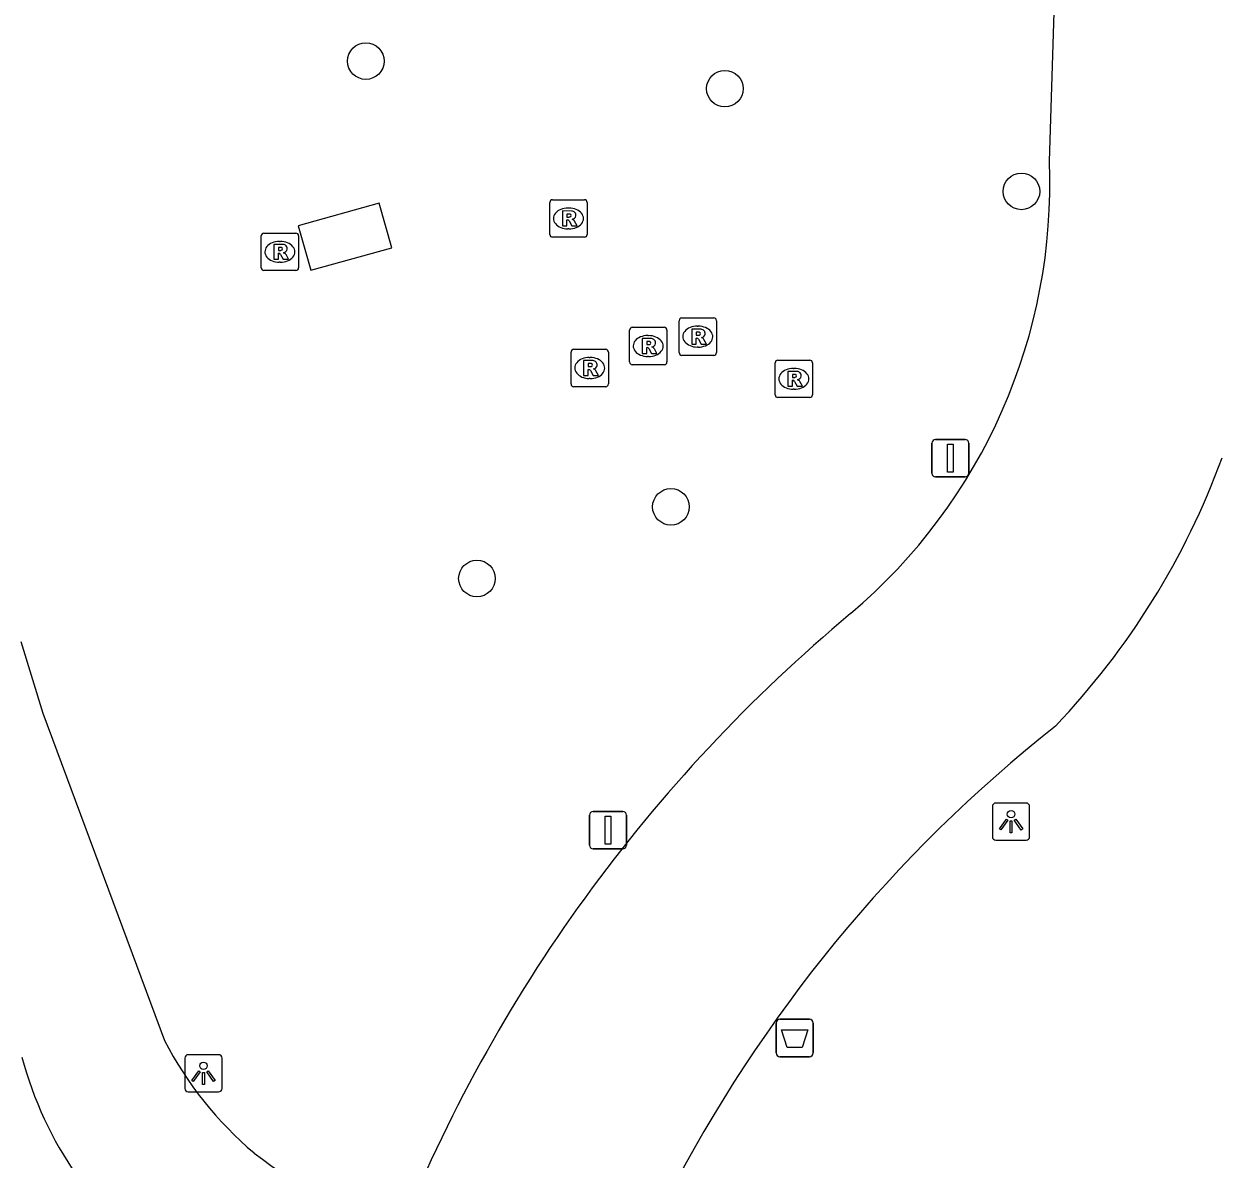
# Model space of a CAD drawing. Extents: x 161477 to 163040, y 383680 to 384868.
# Drawn here: x 161689.76 to 161721.66, y 384128.9 to 384159.27 of the extents above; entities that cross this region are included whole.
import ezdxf

# ---------------------------------------------------------------- set-up
doc = ezdxf.new("R2010")
doc.units = 0
for name, color, linetype in [('IMGEO_Afvalbak', 7, 'Continuous'), ('IMGEO_Boom', 7, 'Continuous'), ('IMGEO_Fietspad_gesloten', 7, 'Continuous'), ('IMGEO_Lichtpunt', 7, 'Continuous'), ('IMGEO_Rioolput', 7, 'Continuous'), ('IMGEO_Vlaggenmast', 7, 'Continuous'), ('IMGEO_Voetpad_gesloten', 7, 'Continuous')]:
    doc.layers.add(name, color=color, linetype=linetype)

msp = doc.modelspace()

# ---------------------------------------------------------------- linework, layer by layer
at = {"layer": 'IMGEO_Afvalbak'}
for p, q in [((161709.885, 384131.74), (161709.885, 384132.54)), ((161709.885, 384132.54), (161709.885, 384131.74)), ((161709.985, 384132.64), (161710.775, 384132.64)), ((161710.775, 384132.64), (161709.985, 384132.64)), ((161710.875, 384132.54), (161710.875, 384131.74)), ((161710.875, 384131.74), (161710.875, 384132.54)), ((161710.775, 384131.64), (161709.985, 384131.64)), ((161709.985, 384131.64), (161710.775, 384131.64))]:
    msp.add_line(p, q, dxfattribs=at)
msp.add_lwpolyline([(161710.028, 384132.354), (161710.732, 384132.354), (161710.583, 384131.884), (161710.177, 384131.884), (161710.028, 384132.354)], dxfattribs=at)
for centre, start, end in [((161709.985, 384132.54), 90, 180), ((161709.985, 384132.54), 90, 180), ((161710.775, 384132.54), 0, 90), ((161710.775, 384132.54), 360, 90), ((161709.985, 384131.74), 180, 270), ((161709.985, 384131.74), 180, 270), ((161710.775, 384131.74), 270, 0), ((161710.775, 384131.74), 270, 0)]:
    msp.add_arc(centre, 0.1, start, end, dxfattribs=at)
at = {"layer": 'IMGEO_Boom'}
for centre in [(161698.908, 384158.268), (161708.514, 384157.532), (161716.449, 384154.784), (161707.07, 384146.347), (161701.88, 384144.43)]:
    msp.add_circle(centre, 0.489, dxfattribs=at)
at = {"layer": 'IMGEO_Fietspad_gesloten'}
msp.add_lwpolyline([(161689.681, 384142.747), (161690.269, 384140.825), (161693.525, 384132.071)], dxfattribs=at)
for centre, radius, start, end in [((161702.257, 384136.569), 9.823, 207.252, 229.8209), ((161699.722, 384134.347), 10.382, 195.1817, 233.9022), ((161707.588, 384144.259), 19.158, 232.4811, 245.8643)]:
    msp.add_arc(centre, radius, start, end, dxfattribs=at)
at = {"layer": 'IMGEO_Lichtpunt'}
for p, q in [((161716.574, 384138.425), (161715.766, 384138.425)), ((161716.574, 384138.425), (161715.766, 384138.425)), ((161715.672, 384138.33), (161715.672, 384137.523)), ((161715.672, 384138.33), (161715.672, 384137.523)), ((161716.668, 384137.523), (161716.668, 384138.33)), ((161716.668, 384137.523), (161716.668, 384138.33)), ((161715.766, 384137.429), (161716.574, 384137.429)), ((161715.766, 384137.429), (161716.574, 384137.429)), ((161694.064, 384131.599), (161694.064, 384130.792)), ((161694.064, 384131.599), (161694.064, 384130.792)), ((161694.966, 384131.694), (161694.158, 384131.694)), ((161694.966, 384131.694), (161694.158, 384131.694)), ((161695.06, 384130.792), (161695.06, 384131.599)), ((161695.06, 384130.792), (161695.06, 384131.599)), ((161694.158, 384130.698), (161694.966, 384130.698)), ((161694.158, 384130.698), (161694.966, 384130.698))]:
    msp.add_line(p, q, dxfattribs=at)
for points in [[(161716.046, 384137.994), (161716.085, 384137.966), (161715.897, 384137.704), (161715.859, 384137.731), (161716.046, 384137.994)], [(161716.148, 384137.946), (161716.195, 384137.946), (161716.195, 384137.624), (161716.148, 384137.624), (161716.148, 384137.946)], [(161716.258, 384137.966), (161716.296, 384137.993), (161716.483, 384137.731), (161716.444, 384137.703), (161716.258, 384137.966)], [(161694.438, 384131.263), (161694.477, 384131.235), (161694.289, 384130.973), (161694.251, 384131), (161694.438, 384131.263)], [(161694.54, 384131.215), (161694.587, 384131.215), (161694.587, 384130.893), (161694.54, 384130.893), (161694.54, 384131.215)], [(161694.65, 384131.235), (161694.688, 384131.262), (161694.875, 384131), (161694.836, 384130.972), (161694.65, 384131.235)]]:
    msp.add_lwpolyline(points, dxfattribs=at)
for centre in [(161716.171, 384138.128), (161694.563, 384131.397)]:
    msp.add_circle(centre, 0.0994, dxfattribs=at)
for centre, start, end in [((161715.766, 384138.33), 90, 180), ((161715.766, 384138.33), 90, 180), ((161716.574, 384138.33), 0, 90), ((161716.574, 384138.33), 0, 90), ((161715.766, 384137.523), 180, 270), ((161715.766, 384137.523), 180, 270), ((161716.574, 384137.523), 270, 0), ((161716.574, 384137.523), 270, 360), ((161694.158, 384131.599), 90, 180), ((161694.158, 384131.599), 90, 180), ((161694.966, 384131.599), 0, 90), ((161694.966, 384131.599), 0, 90), ((161694.158, 384130.792), 180, 270), ((161694.158, 384130.792), 180, 270), ((161694.966, 384130.792), 270, 0), ((161694.966, 384130.792), 270, 360)]:
    msp.add_arc(centre, 0.0946, start, end, dxfattribs=at)
at = {"layer": 'IMGEO_Rioolput'}
for p, q in [((161703.829, 384153.634), (161703.829, 384154.486)), ((161703.904, 384154.56), (161704.756, 384154.56)), ((161704.83, 384154.486), (161704.83, 384153.634)), ((161704.317, 384154.34), (161704.342, 384154.34)), ((161704.34, 384153.78), (161704.315, 384153.78)), ((161696.107, 384152.741), (161696.107, 384153.593)), ((161696.182, 384153.667), (161697.034, 384153.667)), ((161696.595, 384153.447), (161696.62, 384153.447)), ((161697.108, 384153.593), (161697.108, 384152.741)), ((161704.756, 384153.56), (161703.904, 384153.56)), ((161696.618, 384152.887), (161696.593, 384152.887)), ((161697.034, 384152.667), (161696.182, 384152.667)), ((161707.289, 384150.473), (161707.289, 384151.325)), ((161707.364, 384151.399), (161708.216, 384151.399)), ((161707.777, 384151.179), (161707.802, 384151.179)), ((161708.29, 384151.325), (161708.29, 384150.473)), ((161705.962, 384150.222), (161705.962, 384151.074)), ((161706.037, 384151.148), (161706.889, 384151.148)), ((161706.45, 384150.928), (161706.475, 384150.928)), ((161706.963, 384151.074), (161706.963, 384150.222)), ((161704.474, 384150.56), (161705.326, 384150.56)), ((161707.8, 384150.619), (161707.775, 384150.619)), ((161704.399, 384149.634), (161704.399, 384150.486)), ((161704.887, 384150.34), (161704.912, 384150.34)), ((161705.4, 384150.486), (161705.4, 384149.634)), ((161706.473, 384150.368), (161706.448, 384150.368)), ((161708.216, 384150.399), (161707.364, 384150.399)), ((161709.934, 384150.27), (161710.786, 384150.27)), ((161706.889, 384150.148), (161706.037, 384150.148)), ((161709.859, 384149.344), (161709.859, 384150.196)), ((161710.347, 384150.05), (161710.372, 384150.05)), ((161710.86, 384150.196), (161710.86, 384149.344)), ((161704.91, 384149.78), (161704.885, 384149.78)), ((161705.326, 384149.56), (161704.474, 384149.56)), ((161710.786, 384149.27), (161709.934, 384149.27)), ((161710.37, 384149.49), (161710.345, 384149.49))]:
    msp.add_line(p, q, dxfattribs=at)
for points in [[(161703.829, 384153.634), (161703.829, 384154.486)], [(161703.904, 384154.56), (161704.756, 384154.56)], [(161704.83, 384154.486), (161704.83, 384153.634)], [(161704.418, 384154.258), (161704.166, 384154.26), (161704.166, 384153.86)], [(161704.344, 384154.179), (161704.29, 384154.179), (161704.29, 384154.098)], [(161704.29, 384154.098), (161704.342, 384154.098)], [(161704.166, 384153.86), (161704.29, 384153.86), (161704.29, 384154.022), (161704.301, 384154.022)], [(161704.348, 384153.993), (161704.419, 384153.86), (161704.559, 384153.86), (161704.494, 384153.986)], [(161696.107, 384152.741), (161696.107, 384153.593)], [(161696.182, 384153.667), (161697.034, 384153.667)], [(161697.108, 384153.593), (161697.108, 384152.741)], [(161704.756, 384153.56), (161703.904, 384153.56)], [(161696.696, 384153.365), (161696.444, 384153.367), (161696.444, 384152.967)], [(161696.444, 384152.967), (161696.568, 384152.967), (161696.568, 384153.129), (161696.579, 384153.129)], [(161696.622, 384153.286), (161696.568, 384153.286), (161696.568, 384153.205)], [(161696.568, 384153.205), (161696.62, 384153.205)], [(161696.626, 384153.1), (161696.697, 384152.967), (161696.837, 384152.967), (161696.772, 384153.093)], [(161697.034, 384152.667), (161696.182, 384152.667)], [(161707.289, 384150.473), (161707.289, 384151.325)], [(161707.364, 384151.399), (161708.216, 384151.399)], [(161708.29, 384151.325), (161708.29, 384150.473)], [(161705.962, 384150.222), (161705.962, 384151.074)], [(161706.037, 384151.148), (161706.889, 384151.148)], [(161706.963, 384151.074), (161706.963, 384150.222)], [(161707.878, 384151.097), (161707.626, 384151.099), (161707.626, 384150.699)], [(161707.626, 384150.699), (161707.75, 384150.699), (161707.75, 384150.861), (161707.761, 384150.861)], [(161707.804, 384151.018), (161707.75, 384151.018), (161707.75, 384150.937)], [(161707.75, 384150.937), (161707.802, 384150.937)], [(161704.474, 384150.56), (161705.326, 384150.56)], [(161706.551, 384150.846), (161706.299, 384150.848), (161706.299, 384150.448)], [(161706.299, 384150.448), (161706.423, 384150.448), (161706.423, 384150.61), (161706.434, 384150.61)], [(161706.477, 384150.767), (161706.423, 384150.767), (161706.423, 384150.686)], [(161706.423, 384150.686), (161706.475, 384150.686)], [(161706.481, 384150.581), (161706.552, 384150.448), (161706.692, 384150.448), (161706.627, 384150.574)], [(161707.808, 384150.832), (161707.879, 384150.699), (161708.019, 384150.699), (161707.954, 384150.825)], [(161704.399, 384149.634), (161704.399, 384150.486)], [(161704.988, 384150.258), (161704.736, 384150.26), (161704.736, 384149.86)], [(161705.4, 384150.486), (161705.4, 384149.634)], [(161708.216, 384150.399), (161707.364, 384150.399)], [(161709.934, 384150.27), (161710.786, 384150.27)], [(161704.736, 384149.86), (161704.86, 384149.86), (161704.86, 384150.022), (161704.871, 384150.022)], [(161704.914, 384150.179), (161704.86, 384150.179), (161704.86, 384150.098)], [(161704.86, 384150.098), (161704.912, 384150.098)], [(161704.918, 384149.993), (161704.989, 384149.86), (161705.129, 384149.86), (161705.064, 384149.986)], [(161706.889, 384150.148), (161706.037, 384150.148)], [(161709.859, 384149.344), (161709.859, 384150.196)], [(161710.448, 384149.968), (161710.196, 384149.97), (161710.196, 384149.57)], [(161710.86, 384150.196), (161710.86, 384149.344)], [(161710.196, 384149.57), (161710.32, 384149.57), (161710.32, 384149.732), (161710.331, 384149.732)], [(161710.374, 384149.889), (161710.32, 384149.889), (161710.32, 384149.808)], [(161710.32, 384149.808), (161710.372, 384149.808)], [(161710.378, 384149.703), (161710.449, 384149.57), (161710.589, 384149.57), (161710.524, 384149.696)], [(161705.326, 384149.56), (161704.474, 384149.56)], [(161710.786, 384149.27), (161709.934, 384149.27)]]:
    msp.add_lwpolyline(points, dxfattribs=at)
for centre, radius, start, end in [((161703.906, 384154.484), 0.0765, 91.552, 178.448), ((161703.906, 384154.484), 0.0765, 91.552, 178.448), ((161704.754, 384154.484), 0.0765, 1.552, 88.448), ((161704.754, 384154.484), 0.0765, 1.552, 88.448), ((161704.326, 384154.287), 0.19, 274.7715, 282.9687), ((161704.35, 384154.083), 0.0964, 77.0061, 93.1865), ((161704.364, 384154.14), 0.0378, 276.6634, 79.6772), ((161704.417, 384154.148), 0.109, 350.3612, 89.416), ((161704.415, 384154.148), 0.112, 277.5842, 350.9817), ((161704.3, 384153.969), 0.0533, 26.0293, 88.6989), ((161704.399, 384153.933), 0.108, 29.5134, 73.7905), ((161696.184, 384153.591), 0.0765, 91.552, 178.448), ((161696.184, 384153.591), 0.0765, 91.552, 178.448), ((161697.032, 384153.591), 0.0765, 1.552, 88.448), ((161697.032, 384153.591), 0.0765, 1.552, 88.448), ((161703.906, 384153.636), 0.0765, 181.552, 268.448), ((161703.906, 384153.636), 0.0765, 181.552, 268.448), ((161704.754, 384153.636), 0.0765, 271.552, 358.448), ((161704.754, 384153.636), 0.0765, 271.552, 358.448), ((161696.578, 384153.076), 0.0533, 26.0293, 88.6989), ((161696.604, 384153.394), 0.19, 274.7715, 282.9687), ((161696.628, 384153.19), 0.0964, 77.0061, 93.1865), ((161696.642, 384153.247), 0.0378, 276.6634, 79.6772), ((161696.695, 384153.255), 0.109, 350.3612, 89.416), ((161696.693, 384153.255), 0.112, 277.5842, 350.9817), ((161696.677, 384153.04), 0.108, 29.5134, 73.7905), ((161696.184, 384152.743), 0.0765, 181.552, 268.448), ((161696.184, 384152.743), 0.0765, 181.552, 268.448), ((161697.032, 384152.743), 0.0765, 271.552, 358.448), ((161697.032, 384152.743), 0.0765, 271.552, 358.448), ((161707.366, 384151.323), 0.0765, 91.552, 178.448), ((161707.366, 384151.323), 0.0765, 91.552, 178.448), ((161708.214, 384151.323), 0.0765, 1.552, 88.448), ((161708.214, 384151.323), 0.0765, 1.552, 88.448), ((161706.039, 384151.072), 0.0765, 91.552, 178.448), ((161706.039, 384151.072), 0.0765, 91.552, 178.448), ((161706.887, 384151.072), 0.0765, 1.552, 88.448), ((161706.887, 384151.072), 0.0765, 1.552, 88.448), ((161707.76, 384150.808), 0.0533, 26.0293, 88.6989), ((161707.786, 384151.126), 0.19, 274.7715, 282.9687), ((161707.81, 384150.922), 0.0964, 77.0061, 93.1865), ((161707.824, 384150.979), 0.0378, 276.6634, 79.6772), ((161707.877, 384150.987), 0.109, 350.3612, 89.416), ((161707.875, 384150.987), 0.112, 277.5842, 350.9817), ((161707.859, 384150.772), 0.108, 29.5134, 73.7905), ((161704.476, 384150.484), 0.0765, 91.552, 178.448), ((161704.476, 384150.484), 0.0765, 91.552, 178.448), ((161705.324, 384150.484), 0.0765, 1.552, 88.448), ((161705.324, 384150.484), 0.0765, 1.552, 88.448), ((161706.433, 384150.557), 0.0533, 26.0293, 88.6989), ((161706.459, 384150.875), 0.19, 274.7715, 282.9687), ((161706.483, 384150.671), 0.0964, 77.0061, 93.1865), ((161706.497, 384150.728), 0.0378, 276.6634, 79.6772), ((161706.55, 384150.736), 0.109, 350.3612, 89.416), ((161706.548, 384150.736), 0.112, 277.5842, 350.9817), ((161706.532, 384150.521), 0.108, 29.5134, 73.7905), ((161704.987, 384150.148), 0.109, 350.3612, 89.416), ((161706.039, 384150.224), 0.0765, 181.552, 268.448), ((161706.039, 384150.224), 0.0765, 181.552, 268.448), ((161706.887, 384150.224), 0.0765, 271.552, 358.448), ((161706.887, 384150.224), 0.0765, 271.552, 358.448), ((161707.366, 384150.475), 0.0765, 181.552, 268.448), ((161707.366, 384150.475), 0.0765, 181.552, 268.448), ((161708.214, 384150.475), 0.0765, 271.552, 358.448), ((161708.214, 384150.475), 0.0765, 271.552, 358.448), ((161709.936, 384150.194), 0.0765, 91.552, 178.448), ((161709.936, 384150.194), 0.0765, 91.552, 178.448), ((161710.784, 384150.194), 0.0765, 1.552, 88.448), ((161710.784, 384150.194), 0.0765, 1.552, 88.448), ((161704.87, 384149.969), 0.0533, 26.0293, 88.6989), ((161704.896, 384150.287), 0.19, 274.7715, 282.9687), ((161704.92, 384150.083), 0.0964, 77.0061, 93.1865), ((161704.934, 384150.14), 0.0378, 276.6634, 79.6772), ((161704.985, 384150.148), 0.112, 277.5842, 350.9817), ((161704.969, 384149.933), 0.108, 29.5134, 73.7905), ((161710.447, 384149.858), 0.109, 350.3612, 89.416), ((161704.476, 384149.636), 0.0765, 181.552, 268.448), ((161704.476, 384149.636), 0.0765, 181.552, 268.448), ((161705.324, 384149.636), 0.0765, 271.552, 358.448), ((161705.324, 384149.636), 0.0765, 271.552, 358.448), ((161710.33, 384149.679), 0.0533, 26.0293, 88.6989), ((161710.356, 384149.997), 0.19, 274.7715, 282.9687), ((161710.38, 384149.793), 0.0964, 77.0061, 93.1865), ((161710.394, 384149.85), 0.0378, 276.6634, 79.6772), ((161710.445, 384149.858), 0.112, 277.5842, 350.9817), ((161710.429, 384149.643), 0.108, 29.5134, 73.7905), ((161709.936, 384149.346), 0.0765, 181.552, 268.448), ((161709.936, 384149.346), 0.0765, 181.552, 268.448), ((161710.784, 384149.346), 0.0765, 271.552, 358.448), ((161710.784, 384149.346), 0.0765, 271.552, 358.448)]:
    msp.add_arc(centre, radius, start, end, dxfattribs=at)
for centre, major_axis, ratio, start_param, end_param in [((161704.316, 384154.06), (-0.387, 0.002), 0.722429, 4.712389, 7.853982), ((161704.341, 384154.06), (-0.39, 0.002), 0.717154, 1.570796, 4.712389), ((161696.594, 384153.167), (-0.387, 0.002), 0.722429, 4.712389, 7.853982), ((161696.619, 384153.167), (-0.39, 0.002), 0.717154, 1.570796, 4.712389), ((161707.776, 384150.899), (-0.387, 0.002), 0.722429, 4.712389, 7.853982), ((161707.801, 384150.899), (-0.39, 0.002), 0.717154, 1.570796, 4.712389), ((161706.449, 384150.648), (-0.387, 0.002), 0.722429, 4.712389, 7.853982), ((161706.474, 384150.648), (-0.39, 0.002), 0.717154, 1.570796, 4.712389), ((161704.886, 384150.06), (-0.387, 0.002), 0.722429, 4.712389, 7.853982), ((161704.911, 384150.06), (-0.39, 0.002), 0.717154, 1.570796, 4.712389), ((161710.346, 384149.77), (-0.387, 0.002), 0.722429, 4.712389, 7.853982), ((161710.371, 384149.77), (-0.39, 0.002), 0.717154, 1.570796, 4.712389)]:
    msp.add_ellipse(centre, major_axis=major_axis, ratio=ratio, start_param=start_param, end_param=end_param, dxfattribs=at)
at = {"layer": 'IMGEO_Vlaggenmast'}
for p, q in [((161714.054, 384147.246), (161714.054, 384148.046)), ((161714.054, 384148.046), (161714.054, 384147.246)), ((161714.154, 384148.146), (161714.944, 384148.146)), ((161714.944, 384148.146), (161714.154, 384148.146)), ((161715.044, 384148.046), (161715.044, 384147.246)), ((161715.044, 384147.246), (161715.044, 384148.046)), ((161714.944, 384147.146), (161714.154, 384147.146)), ((161714.154, 384147.146), (161714.944, 384147.146)), ((161704.893, 384137.3), (161704.893, 384138.1)), ((161704.893, 384138.1), (161704.893, 384137.3)), ((161704.993, 384138.2), (161705.783, 384138.2)), ((161705.783, 384138.2), (161704.993, 384138.2)), ((161705.883, 384138.1), (161705.883, 384137.3)), ((161705.883, 384137.3), (161705.883, 384138.1)), ((161705.783, 384137.2), (161704.993, 384137.2)), ((161704.993, 384137.2), (161705.783, 384137.2))]:
    msp.add_line(p, q, dxfattribs=at)
for points in [[(161714.474, 384148.021), (161714.624, 384148.021), (161714.624, 384147.271), (161714.474, 384147.271), (161714.474, 384148.021)], [(161705.313, 384138.075), (161705.463, 384138.075), (161705.463, 384137.325), (161705.313, 384137.325), (161705.313, 384138.075)]]:
    msp.add_lwpolyline(points, dxfattribs=at)
for centre, start, end in [((161714.154, 384148.046), 90, 180), ((161714.154, 384148.046), 90, 180), ((161714.944, 384148.046), 0, 90), ((161714.944, 384148.046), 360, 90), ((161714.154, 384147.246), 180, 270), ((161714.154, 384147.246), 180, 270), ((161714.944, 384147.246), 270, 0), ((161714.944, 384147.246), 270, 0), ((161704.993, 384138.1), 90, 180), ((161704.993, 384138.1), 90, 180), ((161705.783, 384138.1), 0, 90), ((161705.783, 384138.1), 360, 90), ((161704.993, 384137.3), 180, 270), ((161704.993, 384137.3), 180, 270), ((161705.783, 384137.3), 270, 0), ((161705.783, 384137.3), 270, 0)]:
    msp.add_arc(centre, 0.1, start, end, dxfattribs=at)
at = {"layer": 'IMGEO_Voetpad_gesloten'}
for points in [[(161717.198, 384155.593), (161717.584, 384167.817), (161717.547, 384171.536), (161717.185, 384174.608), (161716.3, 384175.582), (161715.148, 384175.981), (161713.664, 384175.843)], [(161697.435, 384152.677), (161699.606, 384153.276), (161699.269, 384154.467), (161697.1, 384153.866), (161697.435, 384152.677)]]:
    msp.add_lwpolyline(points, dxfattribs=at)
for centre, radius, start, end in [((161702.153, 384154.985), 15.057, 310.24, 2.3156), ((161702.413, 384154.74), 20.656, 316.3499, 339.9499), ((161738.766, 384111.23), 41.996, 129.8081, 158.2735), ((161741.259, 384110.249), 38.539, 128.3279, 152.8723)]:
    msp.add_arc(centre, radius, start, end, dxfattribs=at)

doc.saveas('drawing.dxf')
